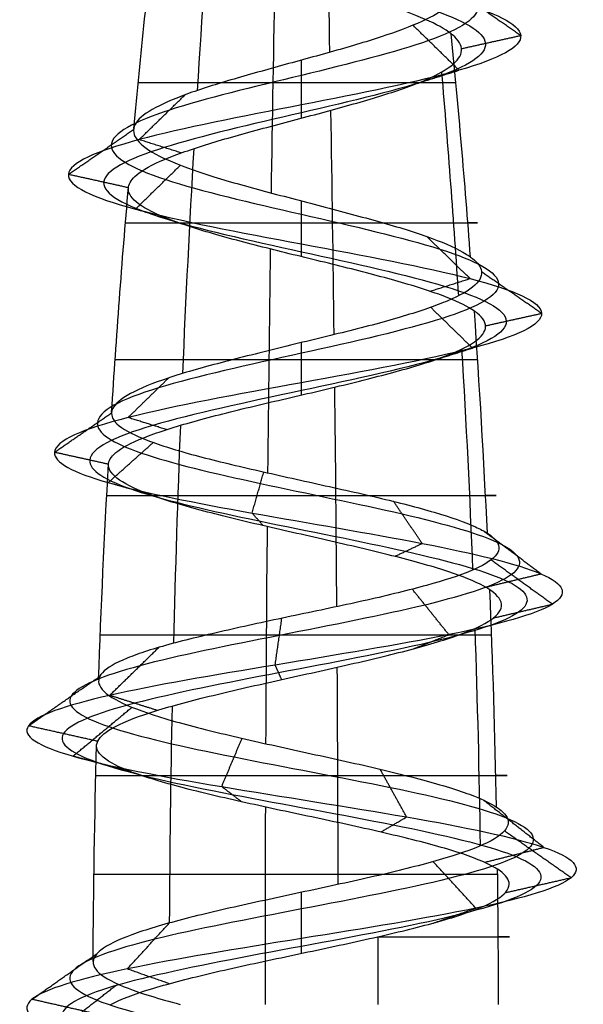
# Model space of a CAD drawing. Header units: millimetres. Extents: x -646 to 654, y -203 to 198.
# Tile 517 of 656: x -24.49 to -18.27, y 176.12 to 187. Entities that reach past the tile are written whole.
import ezdxf

# ---------------------------------------------------------------- set-up
doc = ezdxf.new("R2010")
doc.units = ezdxf.units.MM
doc.layers.add('Screw', color=7, linetype='Continuous', true_color=0xffffff)

msp = doc.modelspace()

# ---------------------------------------------------------------- linework, layer by layer
at = {"layer": 'Screw', "color": 7, "true_color": 0xffffff, "extrusion": (-0.984564, 2.51798e-13, -0.175023)}
for start, end in [(262.86319, 264.21696), (264.57026, 265.9361), (266.25486, 267.5883), (267.95542, 269.27354)]:
    msp.add_arc((-176.124, 1171.261, -168.358), 104.311, start, end, dxfattribs=at)
at = {"layer": 'Screw', "color": 7, "true_color": 0xffffff, "extrusion": (-0.772512, 2.51798e-13, 0.635)}
for start, end in [(263.10315, 264.44953), (264.80338, 266.17132), (266.48641, 267.81005), (268.19077, 269.50675)]:
    msp.add_arc((-176.124, 924.454, 703.726), 104.311, start, end, dxfattribs=at)
at = {"layer": 'Screw', "color": 7, "true_color": 0xffffff, "extrusion": (0.018848, 1.79442e-14, -0.999822)}
msp.add_arc((176.124, 101.027, -1082.425), 104.311, 275.31878, 276.65673, dxfattribs=at)
at = {"layer": 'Screw', "color": 7, "true_color": 0xffffff, "extrusion": (0.984564, -2.51798e-13, 0.175023)}
for start, end in [(83.72372, 85.07324), (85.41427, 86.77492), (87.10163, 88.41883), (88.80357, 90)]:
    msp.add_arc((176.124, 967.242, 168.358), 104.311, start, end, dxfattribs=at)
at = {"layer": 'Screw', "color": 7, "true_color": 0xffffff, "extrusion": (-0.326888, -9.67317e-14, 0.945063)}
msp.add_arc((-176.124, 231.543, 1029.751), 104.311, 94.53679, 95.89562, dxfattribs=at)
at = {"layer": 'Screw', "color": 7, "true_color": 0xffffff, "extrusion": (-0.506335, 2.51798e-13, -0.862337)}
for start, end in [(264.33726, 265.70006), (266.02345, 267.36559), (267.7204, 269.03965)]:
    msp.add_arc((-176.124, 668.413, -922.405), 104.311, start, end, dxfattribs=at)
at = {"layer": 'Screw', "color": 7, "true_color": 0xffffff, "extrusion": (0, -1, 0)}
for centre, radius, start, end in [((-21.384, 1082.214, -186.297), 1.804, 19.08, 181.08), ((-21.384, 1082.214, -184.753), 1.943, 181.08, 19.08), ((-21.384, 1082.214, -183.239), 2.058, 19.08, 181.08), ((-21.384, 1082.214, -181.744), 2.15, 181.08, 19.08), ((-21.384, 1082.214, -180.199), 2.221, 19.08, 181.08), ((-21.384, 1082.214, -178.65), 2.27, 181.08, 19.08), ((-21.384, 1082.214, -177.557), 2.291, 19.08, 181.08), ((-21.384, 1082.214, -176.87), 2.298, 291.4094, 19.08)]:
    msp.add_arc(centre, radius, start, end, dxfattribs=at)
at = {"layer": 'Screw', "color": 7, "true_color": 0xffffff, "extrusion": (0.018848, 1.79431e-14, -0.999822)}
msp.add_arc((176.124, 101.027, -1082.425), 104.311, 273.59401, 274.96333, dxfattribs=at)
at = {"layer": 'Screw', "color": 7, "true_color": 0xffffff, "extrusion": (-0.326888, -9.6723e-14, 0.945063)}
msp.add_arc((-176.124, 231.543, 1029.751), 104.311, 92.85813, 94.20781, dxfattribs=at)
at = {"layer": 'Screw', "color": 7, "true_color": 0xffffff, "extrusion": (0.018848, 1.7944e-14, -0.999822)}
msp.add_arc((176.124, 101.027, -1082.425), 104.311, 271.96827, 273.2819, dxfattribs=at)
at = {"layer": 'Screw', "color": 7, "true_color": 0xffffff, "extrusion": (-0.326888, -9.67238e-14, 0.945063)}
msp.add_arc((-176.124, 231.543, 1029.751), 104.311, 91.19538, 92.51438, dxfattribs=at)
at = {"layer": 'Screw', "color": 7, "true_color": 0xffffff, "extrusion": (0.018848, 1.79437e-14, -0.999822)}
msp.add_arc((176.124, 101.027, -1082.425), 104.311, 270.26021, 271.57383, dxfattribs=at)
at = {"layer": 'Screw', "color": 7, "true_color": 0xffffff, "extrusion": (-0.326888, -9.67236e-14, 0.945063)}
msp.add_arc((-176.124, 231.543, 1029.751), 104.311, 90, 90.81872, dxfattribs=at)
at = {"layer": 'Screw', "color": 7, "true_color": 0xffffff, "extrusion": (-0.930504, 2.51798e-13, -0.366281)}
msp.add_arc((-176.124, 1116.847, -376.496), 104.311, 269.59028, 270, dxfattribs=at)
at = {"layer": 'Screw', "color": 7, "true_color": 0xffffff}
for points, knots in [([(-22.884, 191.423, 1082.214), (-22.9, 191.296, 1082.606), (-22.785, 191.168, 1083.024), (-22.24, 190.912, 1083.659), (-21.827, 190.784, 1083.873), (-20.942, 190.529, 1083.937), (-20.474, 190.401, 1083.785), (-19.768, 190.145, 1083.169), (-19.534, 190.017, 1082.707), (-19.47, 189.762, 1081.721), (-19.642, 189.634, 1081.204), (-20.329, 189.378, 1080.426), (-20.841, 189.25, 1080.171), (-21.927, 188.995, 1080.107), (-22.495, 188.867, 1080.3), (-23.343, 188.611, 1081.058), (-23.628, 188.483, 1081.62), (-23.673, 188.228, 1082.807), (-23.431, 188.1, 1083.408), (-22.596, 187.844, 1084.279), (-21.998, 187.716, 1084.544), (-20.771, 187.461, 1084.569), (-20.15, 187.333, 1084.329), (-19.251, 187.077, 1083.466), (-18.978, 186.949, 1082.847), (-18.952, 186.694, 1081.58), (-19.2, 186.566, 1080.94), (-20.092, 186.31, 1080.012), (-20.731, 186.182, 1079.73), (-22.038, 185.927, 1079.705), (-22.698, 185.799, 1079.961), (-23.655, 185.543, 1080.882), (-23.948, 185.415, 1081.54), (-23.967, 185.16, 1082.887), (-23.693, 185.032, 1083.562), (-22.742, 184.776, 1084.531), (-22.068, 184.648, 1084.819), (-20.701, 184.393, 1084.831), (-20.016, 184.265, 1084.556), (-19.033, 184.009, 1083.591), (-18.741, 183.881, 1082.907), (-18.728, 183.626, 1081.52), (-19.008, 183.498, 1080.825), (-19.987, 183.242, 1079.828), (-20.681, 183.114, 1079.532), (-22.088, 182.859, 1079.519), (-22.793, 182.731, 1079.803), (-23.804, 182.475, 1080.796), (-24.101, 182.347, 1081.5), (-24.119, 182.108, 1082.838), (-23.91, 181.996, 1083.469), (-23.125, 181.772, 1084.46), (-22.555, 181.66, 1084.818), (-21.304, 181.437, 1085.089), (-20.628, 181.325, 1085.002), (-19.475, 181.101, 1084.412), (-19.003, 180.989, 1083.91), (-18.48, 180.765, 1082.707), (-18.433, 180.654, 1082.011), (-18.797, 180.43, 1080.736), (-19.206, 180.318, 1080.161), (-20.309, 180.094, 1079.398), (-20.998, 179.982, 1079.211), (-22.351, 179.759, 1079.322), (-23.009, 179.647, 1079.619), (-23.995, 179.423, 1080.573), (-24.319, 179.311, 1081.228), (-24.477, 179.088, 1082.606), (-24.292, 178.976, 1083.321), (-23.52, 178.752, 1084.477), (-22.93, 178.64, 1084.915), (-21.6, 178.416, 1085.318), (-20.866, 178.305, 1085.282), (-19.582, 178.081, 1084.75), (-19.037, 177.969, 1084.256), (-18.382, 177.745, 1083.031), (-18.274, 177.634, 1082.303), (-18.545, 177.41, 1080.941), (-18.923, 177.298, 1080.31), (-19.997, 177.074, 1079.428), (-20.69, 176.962, 1079.181), (-22.079, 176.739, 1079.181), (-22.771, 176.627, 1079.428), (-23.846, 176.403, 1080.31), (-24.224, 176.291, 1080.941), (-24.495, 176.068, 1082.303), (-24.387, 175.956, 1083.031), (-23.732, 175.732, 1084.256), (-23.187, 175.62, 1084.75), (-21.903, 175.396, 1085.282), (-21.169, 175.285, 1085.318), (-19.839, 175.061, 1084.915), (-19.248, 174.949, 1084.477), (-18.476, 174.725, 1083.321), (-18.298, 174.613, 1082.608), (-18.434, 174.39, 1081.225), (-18.748, 174.278, 1080.56), (-19.731, 174.054, 1079.578), (-20.396, 173.942, 1079.263), (-21.779, 173.719, 1079.127), (-22.492, 173.607, 1079.306), (-23.647, 173.383, 1080.078), (-24.085, 173.271, 1080.668), (-24.489, 173.048, 1081.998), (-24.453, 172.936, 1082.733), (-23.921, 172.712, 1084.016), (-23.427, 172.6, 1084.561), (-22.201, 172.376, 1085.216), (-21.474, 172.265, 1085.324), (-20.111, 172.041, 1085.053), (-19.48, 171.929, 1084.675), (-18.599, 171.705, 1083.601), (-18.351, 171.593, 1082.909), (-18.351, 171.37, 1081.519), (-18.599, 171.258, 1080.827), (-19.48, 171.034, 1079.752), (-20.111, 170.922, 1079.374), (-21.474, 170.699, 1079.103), (-22.201, 170.587, 1079.211), (-23.427, 170.363, 1079.866), (-23.921, 170.251, 1080.411), (-24.453, 170.028, 1081.695), (-24.489, 169.916, 1082.429), (-24.085, 169.692, 1083.759), (-23.647, 169.58, 1084.35), (-22.492, 169.356, 1085.122), (-21.779, 169.245, 1085.3), (-20.396, 169.021, 1085.164), (-19.731, 168.909, 1084.85), (-18.748, 168.685, 1083.867), (-18.434, 168.573, 1083.202), (-18.298, 168.35, 1081.82), (-18.476, 168.238, 1081.106), (-19.248, 168.014, 1079.951), (-19.839, 167.902, 1079.513), (-21.169, 167.679, 1079.109), (-21.903, 167.567, 1079.146), (-23.187, 167.343, 1079.677), (-23.732, 167.231, 1080.171), (-24.387, 167.008, 1081.397), (-24.495, 166.896, 1082.124), (-24.224, 166.672, 1083.487), (-23.846, 166.56, 1084.118), (-22.771, 166.336, 1084.999), (-22.079, 166.225, 1085.247), (-20.69, 166.001, 1085.247), (-19.997, 165.889, 1084.999), (-18.923, 165.665, 1084.118), (-18.545, 165.553, 1083.487), (-18.274, 165.33, 1082.124), (-18.382, 165.218, 1081.397), (-19.037, 164.994, 1080.171), (-19.582, 164.882, 1079.677), (-20.866, 164.659, 1079.146), (-21.6, 164.547, 1079.109), (-22.93, 164.323, 1079.513), (-23.52, 164.211, 1079.951), (-24.292, 163.987, 1081.106), (-24.471, 163.876, 1081.82), (-24.335, 163.652, 1083.202), (-24.02, 163.54, 1083.867), (-23.038, 163.316, 1084.85), (-22.373, 163.205, 1085.164), (-20.99, 162.981, 1085.3), (-20.277, 162.869, 1085.122), (-19.122, 162.645, 1084.35), (-18.684, 162.533, 1083.759), (-18.28, 162.31, 1082.429), (-18.316, 162.198, 1081.695), (-18.848, 161.974, 1080.411), (-19.342, 161.862, 1079.866), (-20.567, 161.639, 1079.211), (-21.295, 161.527, 1079.103), (-22.658, 161.303, 1079.374), (-23.288, 161.191, 1079.752), (-24.17, 160.967, 1080.827), (-24.418, 160.856, 1081.518), (-24.418, 160.744, 1082.214)], [0.0909091, 0.0909091, 0.0909091, 0.0909091, 0.1022727, 0.1022727, 0.1136364, 0.1136364, 0.125, 0.125, 0.1363636, 0.1363636, 0.1477273, 0.1477273, 0.1590909, 0.1590909, 0.1704545, 0.1704545, 0.1818182, 0.1818182, 0.1931818, 0.1931818, 0.2045455, 0.2045455, 0.2159091, 0.2159091, 0.2272727, 0.2272727, 0.2386364, 0.2386364, 0.25, 0.25, 0.2613636, 0.2613636, 0.2727273, 0.2727273, 0.2840909, 0.2840909, 0.2954545, 0.2954545, 0.3068182, 0.3068182, 0.3181818, 0.3181818, 0.3295455, 0.3295455, 0.3409091, 0.3409091, 0.3522727, 0.3522727, 0.3636364, 0.3636364, 0.3735795, 0.3735795, 0.3835227, 0.3835227, 0.3934659, 0.3934659, 0.4034091, 0.4034091, 0.4133523, 0.4133523, 0.4232955, 0.4232955, 0.4332386, 0.4332386, 0.4431818, 0.4431818, 0.453125, 0.453125, 0.4630682, 0.4630682, 0.4730114, 0.4730114, 0.4829545, 0.4829545, 0.4928977, 0.4928977, 0.5028409, 0.5028409, 0.5127841, 0.5127841, 0.5227273, 0.5227273, 0.5326705, 0.5326705, 0.5426136, 0.5426136, 0.5525568, 0.5525568, 0.5625, 0.5625, 0.5724432, 0.5724432, 0.5823864, 0.5823864, 0.5923295, 0.5923295, 0.6022727, 0.6022727, 0.6122159, 0.6122159, 0.6221591, 0.6221591, 0.6321023, 0.6321023, 0.6420455, 0.6420455, 0.6519886, 0.6519886, 0.6619318, 0.6619318, 0.671875, 0.671875, 0.6818182, 0.6818182, 0.6917614, 0.6917614, 0.7017045, 0.7017045, 0.7116477, 0.7116477, 0.7215909, 0.7215909, 0.7315341, 0.7315341, 0.7414773, 0.7414773, 0.7514205, 0.7514205, 0.7613636, 0.7613636, 0.7713068, 0.7713068, 0.78125, 0.78125, 0.7911932, 0.7911932, 0.8011364, 0.8011364, 0.8110795, 0.8110795, 0.8210227, 0.8210227, 0.8309659, 0.8309659, 0.8409091, 0.8409091, 0.8508523, 0.8508523, 0.8607955, 0.8607955, 0.8707386, 0.8707386, 0.8806818, 0.8806818, 0.890625, 0.890625, 0.9005682, 0.9005682, 0.9105114, 0.9105114, 0.9204545, 0.9204545, 0.9303977, 0.9303977, 0.9403409, 0.9403409, 0.9502841, 0.9502841, 0.9602273, 0.9602273, 0.9701705, 0.9701705, 0.9801136, 0.9801136, 0.9900568, 0.9900568, 1, 1, 1, 1]), ([(-20.889, 190.787, 1083.378), (-20.734, 190.724, 1083.329), (-20.585, 190.662, 1083.25), (-20.19, 190.472, 1082.922), (-20.007, 190.344, 1082.583), (-19.943, 190.088, 1081.845), (-20.064, 189.96, 1081.451), (-20.576, 189.705, 1080.848), (-20.965, 189.577, 1080.645), (-21.803, 189.321, 1080.581), (-22.247, 189.193, 1080.722), (-22.921, 188.938, 1081.305), (-23.155, 188.81, 1081.744), (-23.199, 188.554, 1082.683), (-23.009, 188.426, 1083.16), (-22.349, 188.171, 1083.856), (-21.874, 188.043, 1084.07), (-20.895, 187.787, 1084.096), (-20.398, 187.659, 1083.907), (-19.673, 187.404, 1083.219), (-19.451, 187.276, 1082.723), (-19.426, 187.02, 1081.704), (-19.623, 186.892, 1081.187), (-20.339, 186.637, 1080.434), (-20.855, 186.509, 1080.204), (-21.914, 186.253, 1080.178), (-22.451, 186.125, 1080.384), (-23.232, 185.87, 1081.129), (-23.474, 185.742, 1081.664), (-23.493, 185.486, 1082.763), (-23.27, 185.358, 1083.315), (-22.495, 185.103, 1084.109), (-21.944, 184.975, 1084.345), (-20.825, 184.719, 1084.358), (-20.263, 184.591, 1084.134), (-19.455, 184.336, 1083.344), (-19.215, 184.208, 1082.783), (-19.202, 183.952, 1081.644), (-19.43, 183.824, 1081.072), (-20.234, 183.569, 1080.25), (-20.805, 183.441, 1080.006), (-21.964, 183.185, 1079.993), (-22.546, 183.057, 1080.225), (-23.382, 182.802, 1081.043), (-23.628, 182.674, 1081.624), (-23.646, 182.434, 1082.73), (-23.475, 182.322, 1083.252), (-22.828, 182.099, 1084.076), (-22.356, 181.987, 1084.374), (-21.318, 181.763, 1084.604), (-20.756, 181.651, 1084.534), (-19.794, 181.428, 1084.045), (-19.399, 181.316, 1083.628), (-18.959, 181.092, 1082.626), (-18.918, 180.98, 1082.045), (-19.218, 180.757, 1080.977), (-19.56, 180.645, 1080.495), (-20.482, 180.421, 1079.851), (-21.06, 180.309, 1079.693), (-22.196, 180.085, 1079.783), (-22.751, 179.974, 1080.03), (-23.584, 179.75, 1080.831), (-23.858, 179.638, 1081.382), (-23.995, 179.414, 1082.545), (-23.838, 179.302, 1083.148), (-23.187, 179.079, 1084.123), (-22.688, 178.967, 1084.493), (-21.566, 178.743, 1084.833), (-20.947, 178.631, 1084.803), (-19.863, 178.408, 1084.354), (-19.403, 178.296, 1083.937), (-18.851, 178.072, 1082.903), (-18.759, 177.96, 1082.289), (-18.988, 177.736, 1081.139), (-19.307, 177.625, 1080.607), (-20.214, 177.401, 1079.863), (-20.798, 177.289, 1079.654), (-21.971, 177.065, 1079.654), (-22.555, 176.954, 1079.863), (-23.461, 176.73, 1080.607), (-23.78, 176.618, 1081.139), (-24.009, 176.394, 1082.289), (-23.918, 176.282, 1082.903), (-23.365, 176.059, 1083.937), (-22.906, 175.947, 1084.354), (-21.822, 175.723, 1084.803), (-21.202, 175.611, 1084.833), (-20.08, 175.388, 1084.493), (-19.582, 175.276, 1084.123), (-18.93, 175.052, 1083.148), (-18.78, 174.94, 1082.546), (-18.894, 174.716, 1081.379), (-19.16, 174.605, 1080.818), (-19.989, 174.381, 1079.989), (-20.55, 174.269, 1079.724), (-21.717, 174.045, 1079.609), (-22.319, 173.934, 1079.76), (-23.294, 173.71, 1080.411), (-23.664, 173.598, 1080.91), (-24.004, 173.374, 1082.032), (-23.974, 173.262, 1082.652), (-23.525, 173.039, 1083.735), (-23.108, 172.927, 1084.195), (-22.074, 172.703, 1084.748), (-21.46, 172.591, 1084.839), (-20.31, 172.368, 1084.61), (-19.778, 172.256, 1084.291), (-19.034, 172.032, 1083.384), (-18.825, 171.92, 1082.8), (-18.825, 171.696, 1081.627), (-19.034, 171.585, 1081.043), (-19.778, 171.361, 1080.137), (-20.31, 171.249, 1079.818), (-21.46, 171.025, 1079.589), (-22.074, 170.913, 1079.68), (-23.108, 170.69, 1080.233), (-23.525, 170.578, 1080.692), (-23.974, 170.354, 1081.776), (-24.004, 170.242, 1082.396), (-23.664, 170.019, 1083.518), (-23.294, 169.907, 1084.016), (-22.319, 169.683, 1084.668), (-21.717, 169.571, 1084.819), (-20.55, 169.348, 1084.704), (-19.989, 169.236, 1084.438), (-19.16, 169.012, 1083.609), (-18.894, 168.9, 1083.048), (-18.78, 168.676, 1081.881), (-18.93, 168.565, 1081.279), (-19.582, 168.341, 1080.304), (-20.08, 168.229, 1079.934), (-21.202, 168.005, 1079.594), (-21.822, 167.893, 1079.625), (-22.906, 167.67, 1080.073), (-23.365, 167.558, 1080.49), (-23.918, 167.334, 1081.524), (-24.009, 167.222, 1082.138), (-23.78, 166.999, 1083.288), (-23.461, 166.887, 1083.82), (-22.555, 166.663, 1084.564), (-21.971, 166.551, 1084.773), (-20.798, 166.328, 1084.773), (-20.214, 166.216, 1084.564), (-19.307, 165.992, 1083.82), (-18.988, 165.88, 1083.288), (-18.759, 165.656, 1082.138), (-18.851, 165.545, 1081.524), (-19.403, 165.321, 1080.49), (-19.863, 165.209, 1080.073), (-20.947, 164.985, 1079.625), (-21.566, 164.873, 1079.594), (-22.688, 164.65, 1079.934), (-23.187, 164.538, 1080.304), (-23.838, 164.314, 1081.279), (-23.989, 164.202, 1081.881), (-23.874, 163.979, 1083.048), (-23.609, 163.867, 1083.609), (-22.78, 163.643, 1084.438), (-22.219, 163.531, 1084.704), (-21.052, 163.307, 1084.819), (-20.45, 163.196, 1084.668), (-19.475, 162.972, 1084.016), (-19.105, 162.86, 1083.518), (-18.765, 162.636, 1082.396), (-18.795, 162.525, 1081.776), (-19.244, 162.301, 1080.692), (-19.661, 162.189, 1080.233), (-20.695, 161.965, 1079.68), (-21.309, 161.853, 1079.589), (-22.459, 161.63, 1079.818), (-22.991, 161.518, 1080.137), (-23.735, 161.294, 1081.043), (-23.944, 161.182, 1081.626), (-23.944, 161.07, 1082.214)], [9.962929, 9.962929, 9.962929, 9.962929, 10.425509, 10.425509, 11.373282, 11.373282, 12.321056, 12.321056, 13.268829, 13.268829, 14.216603, 14.216603, 15.164377, 15.164377, 16.11215, 16.11215, 17.059924, 17.059924, 18.007697, 18.007697, 18.955471, 18.955471, 19.903244, 19.903244, 20.851018, 20.851018, 21.798791, 21.798791, 22.746565, 22.746565, 23.694338, 23.694338, 24.642112, 24.642112, 25.589885, 25.589885, 26.537659, 26.537659, 27.485432, 27.485432, 28.433206, 28.433206, 29.38098, 29.38098, 30.328753, 30.328753, 31.158055, 31.158055, 31.987357, 31.987357, 32.816659, 32.816659, 33.64596, 33.64596, 34.475262, 34.475262, 35.304564, 35.304564, 36.133866, 36.133866, 36.963168, 36.963168, 37.79247, 37.79247, 38.621772, 38.621772, 39.451073, 39.451073, 40.280375, 40.280375, 41.109677, 41.109677, 41.938979, 41.938979, 42.768281, 42.768281, 43.597583, 43.597583, 44.426884, 44.426884, 45.256186, 45.256186, 46.085488, 46.085488, 46.91479, 46.91479, 47.744092, 47.744092, 48.573394, 48.573394, 49.402695, 49.402695, 50.231997, 50.231997, 51.061299, 51.061299, 51.890601, 51.890601, 52.719903, 52.719903, 53.549205, 53.549205, 54.378507, 54.378507, 55.207808, 55.207808, 56.03711, 56.03711, 56.866412, 56.866412, 57.695714, 57.695714, 58.525016, 58.525016, 59.354318, 59.354318, 60.183619, 60.183619, 61.012921, 61.012921, 61.842223, 61.842223, 62.671525, 62.671525, 63.500827, 63.500827, 64.330129, 64.330129, 65.15943, 65.15943, 65.988732, 65.988732, 66.818034, 66.818034, 67.647336, 67.647336, 68.476638, 68.476638, 69.30594, 69.30594, 70.135242, 70.135242, 70.964543, 70.964543, 71.793845, 71.793845, 72.623147, 72.623147, 73.452449, 73.452449, 74.281751, 74.281751, 75.111053, 75.111053, 75.940354, 75.940354, 76.769656, 76.769656, 77.598958, 77.598958, 78.42826, 78.42826, 79.257562, 79.257562, 80.086864, 80.086864, 80.916165, 80.916165, 81.745467, 81.745467, 82.574769, 82.574769, 83.404071, 83.404071, 83.404071, 83.404071]), ([(-21.515, 190.619, 1083.496), (-21.472, 190.603, 1083.505), (-21.428, 190.586, 1083.511), (-21.044, 190.442, 1083.547), (-20.678, 190.314, 1083.438), (-20.115, 190.058, 1082.966), (-19.923, 189.931, 1082.605), (-19.859, 189.675, 1081.823), (-19.989, 189.547, 1081.407), (-20.532, 189.291, 1080.773), (-20.943, 189.164, 1080.561), (-21.826, 188.908, 1080.497), (-22.291, 188.78, 1080.647), (-22.996, 188.524, 1081.262), (-23.239, 188.397, 1081.722), (-23.284, 188.141, 1082.705), (-23.084, 188.013, 1083.204), (-22.393, 187.757, 1083.931), (-21.896, 187.63, 1084.154), (-20.873, 187.374, 1084.18), (-20.354, 187.246, 1083.982), (-19.598, 186.99, 1083.262), (-19.367, 186.863, 1082.745), (-19.341, 186.607, 1081.682), (-19.548, 186.479, 1081.143), (-20.296, 186.223, 1080.359), (-20.833, 186.096, 1080.12), (-21.936, 185.84, 1080.094), (-22.495, 185.712, 1080.309), (-23.307, 185.456, 1081.085), (-23.558, 185.329, 1081.642), (-23.578, 185.073, 1082.785), (-23.345, 184.945, 1083.359), (-22.539, 184.689, 1084.184), (-21.966, 184.562, 1084.429), (-20.803, 184.306, 1084.442), (-20.219, 184.178, 1084.209), (-19.38, 183.922, 1083.388), (-19.13, 183.795, 1082.805), (-19.118, 183.539, 1081.622), (-19.355, 183.411, 1081.028), (-20.19, 183.155, 1080.175), (-20.783, 183.028, 1079.921), (-21.986, 182.772, 1079.909), (-22.59, 182.644, 1080.15), (-23.457, 182.388, 1080.999), (-23.712, 182.261, 1081.602), (-23.73, 182.021, 1082.749), (-23.553, 181.909, 1083.291), (-22.881, 181.685, 1084.144), (-22.391, 181.574, 1084.453), (-21.315, 181.35, 1084.69), (-20.733, 181.238, 1084.617), (-19.738, 181.014, 1084.11), (-19.328, 180.902, 1083.678), (-18.874, 180.679, 1082.641), (-18.832, 180.567, 1082.039), (-19.143, 180.343, 1080.934), (-19.497, 180.231, 1080.436), (-20.451, 180.008, 1079.771), (-21.049, 179.896, 1079.608), (-22.224, 179.672, 1079.701), (-22.797, 179.56, 1079.957), (-23.657, 179.336, 1080.786), (-23.94, 179.225, 1081.355), (-24.081, 179.001, 1082.556), (-23.919, 178.889, 1083.179), (-23.246, 178.665, 1084.186), (-22.731, 178.554, 1084.568), (-21.572, 178.33, 1084.919), (-20.932, 178.218, 1084.888), (-19.813, 177.994, 1084.424), (-19.338, 177.882, 1083.994), (-18.767, 177.659, 1082.926), (-18.673, 177.547, 1082.292), (-18.91, 177.323, 1081.104), (-19.239, 177.211, 1080.554), (-20.175, 176.988, 1079.786), (-20.779, 176.876, 1079.57), (-21.99, 176.652, 1079.57), (-22.593, 176.54, 1079.786), (-23.53, 176.316, 1080.554), (-23.859, 176.205, 1081.104), (-24.095, 175.981, 1082.292), (-24.001, 175.869, 1082.926), (-23.43, 175.645, 1083.994), (-22.956, 175.533, 1084.424), (-21.837, 175.31, 1084.888), (-21.196, 175.198, 1084.919), (-20.037, 174.974, 1084.568), (-19.523, 174.862, 1084.186), (-18.85, 174.639, 1083.179), (-18.694, 174.527, 1082.557), (-18.813, 174.303, 1081.352), (-19.087, 174.191, 1080.773), (-19.943, 173.968, 1079.916), (-20.523, 173.856, 1079.642), (-21.728, 173.632, 1079.523), (-22.35, 173.52, 1079.679), (-23.357, 173.296, 1080.352), (-23.738, 173.185, 1080.867), (-24.09, 172.961, 1082.026), (-24.059, 172.849, 1082.666), (-23.595, 172.625, 1083.785), (-23.165, 172.513, 1084.26), (-22.097, 172.29, 1084.831), (-21.463, 172.178, 1084.925), (-20.275, 171.954, 1084.689), (-19.725, 171.842, 1084.359), (-18.956, 171.619, 1083.423), (-18.741, 171.507, 1082.819), (-18.741, 171.283, 1081.608), (-18.956, 171.171, 1081.005), (-19.725, 170.948, 1080.068), (-20.275, 170.836, 1079.739), (-21.463, 170.612, 1079.503), (-22.097, 170.5, 1079.597), (-23.165, 170.276, 1080.168), (-23.595, 170.165, 1080.642), (-24.059, 169.941, 1081.762), (-24.09, 169.829, 1082.402), (-23.738, 169.605, 1083.561), (-23.357, 169.493, 1084.075), (-22.35, 169.27, 1084.748), (-21.728, 169.158, 1084.904), (-20.523, 168.934, 1084.785), (-19.943, 168.822, 1084.511), (-19.087, 168.599, 1083.655), (-18.813, 168.487, 1083.076), (-18.694, 168.263, 1081.87), (-18.85, 168.151, 1081.248), (-19.523, 167.927, 1080.241), (-20.037, 167.816, 1079.86), (-21.196, 167.592, 1079.508), (-21.837, 167.48, 1079.539), (-22.956, 167.256, 1080.003), (-23.43, 167.145, 1080.433), (-24.001, 166.921, 1081.502), (-24.095, 166.809, 1082.136), (-23.859, 166.585, 1083.323), (-23.53, 166.473, 1083.873), (-22.593, 166.25, 1084.642), (-21.99, 166.138, 1084.858), (-20.779, 165.914, 1084.858), (-20.175, 165.802, 1084.642), (-19.239, 165.579, 1083.873), (-18.91, 165.467, 1083.323), (-18.673, 165.243, 1082.136), (-18.767, 165.131, 1081.502), (-19.338, 164.907, 1080.433), (-19.813, 164.796, 1080.003), (-20.932, 164.572, 1079.539), (-21.572, 164.46, 1079.508), (-22.731, 164.236, 1079.86), (-23.246, 164.124, 1080.241), (-23.919, 163.901, 1081.248), (-24.075, 163.789, 1081.87), (-23.956, 163.565, 1083.076), (-23.682, 163.453, 1083.655), (-22.826, 163.23, 1084.511), (-22.246, 163.118, 1084.785), (-21.041, 162.894, 1084.904), (-20.419, 162.782, 1084.748), (-19.412, 162.559, 1084.075), (-19.03, 162.447, 1083.561), (-18.679, 162.223, 1082.402), (-18.71, 162.111, 1081.762), (-19.174, 161.887, 1080.642), (-19.604, 161.776, 1080.168), (-20.672, 161.552, 1079.597), (-21.306, 161.44, 1079.503), (-22.494, 161.216, 1079.739), (-23.044, 161.104, 1080.068), (-23.812, 160.881, 1081.005), (-24.028, 160.769, 1081.607), (-24.028, 160.657, 1082.214)], [2.782471, 2.782471, 2.782471, 2.782471, 2.974275, 2.974275, 4.461413, 4.461413, 5.948551, 5.948551, 7.435688, 7.435688, 8.922826, 8.922826, 10.409964, 10.409964, 11.897102, 11.897102, 13.384239, 13.384239, 14.871377, 14.871377, 16.358515, 16.358515, 17.845652, 17.845652, 19.33279, 19.33279, 20.819928, 20.819928, 22.307065, 22.307065, 23.794203, 23.794203, 25.281341, 25.281341, 26.768478, 26.768478, 28.255616, 28.255616, 29.742754, 29.742754, 31.229892, 31.229892, 32.717029, 32.717029, 34.204167, 34.204167, 35.691305, 35.691305, 36.99255, 36.99255, 38.293796, 38.293796, 39.595041, 39.595041, 40.896287, 40.896287, 42.197532, 42.197532, 43.498777, 43.498777, 44.800023, 44.800023, 46.101268, 46.101268, 47.402514, 47.402514, 48.703759, 48.703759, 50.005005, 50.005005, 51.30625, 51.30625, 52.607496, 52.607496, 53.908741, 53.908741, 55.209987, 55.209987, 56.511232, 56.511232, 57.812478, 57.812478, 59.113723, 59.113723, 60.414969, 60.414969, 61.716214, 61.716214, 63.01746, 63.01746, 64.318705, 64.318705, 65.619951, 65.619951, 66.921196, 66.921196, 68.222442, 68.222442, 69.523687, 69.523687, 70.824933, 70.824933, 72.126178, 72.126178, 73.427423, 73.427423, 74.728669, 74.728669, 76.029914, 76.029914, 77.33116, 77.33116, 78.632405, 78.632405, 79.933651, 79.933651, 81.234896, 81.234896, 82.536142, 82.536142, 83.837387, 83.837387, 85.138633, 85.138633, 86.439878, 86.439878, 87.741124, 87.741124, 89.042369, 89.042369, 90.343615, 90.343615, 91.64486, 91.64486, 92.946106, 92.946106, 94.247351, 94.247351, 95.548597, 95.548597, 96.849842, 96.849842, 98.151088, 98.151088, 99.452333, 99.452333, 100.753579, 100.753579, 102.054824, 102.054824, 103.35607, 103.35607, 104.657315, 104.657315, 105.95856, 105.95856, 107.259806, 107.259806, 108.561051, 108.561051, 109.862297, 109.862297, 111.163542, 111.163542, 112.464788, 112.464788, 113.766033, 113.766033, 115.067279, 115.067279, 116.368524, 116.368524, 117.66977, 117.66977, 118.971015, 118.971015, 118.971015, 118.971015]), ([(-19.731, 186.839, 1082.786), (-19.799, 186.892, 1082.964), (-19.898, 186.946, 1083.134), (-20.149, 187.056, 1083.436), (-20.307, 187.115, 1083.571), (-20.656, 187.229, 1083.772), (-20.849, 187.287, 1083.842), (-21.242, 187.401, 1083.909), (-21.446, 187.459, 1083.908), (-21.833, 187.574, 1083.835), (-22.022, 187.632, 1083.763), (-22.356, 187.746, 1083.563), (-22.507, 187.804, 1083.431), (-22.748, 187.919, 1083.13), (-22.843, 187.977, 1082.956), (-22.963, 188.091, 1082.594), (-22.99, 188.149, 1082.4), (-22.983, 188.21, 1082.202), (-22.982, 188.213, 1082.193), (-22.982, 188.216, 1082.184)], [0.76962346, 0.76962346, 0.76962346, 0.76962346, 0.77928099, 0.77928099, 0.7895125, 0.7895125, 0.79964683, 0.79964683, 0.80969778, 0.80969778, 0.81964254, 0.81964254, 0.82950608, 0.82950608, 0.83926127, 0.83926127, 0.84891991, 0.84891991, 0.84938904, 0.84938904, 0.84938904, 0.84938904]), ([(-19.796, 187.481, 1082.763), (-19.728, 187.426, 1082.586), (-19.691, 187.371, 1082.395), (-19.68, 187.26, 1082.009), (-19.71, 187.202, 1081.809), (-19.835, 187.088, 1081.434), (-19.932, 187.032, 1081.254), (-20.18, 186.92, 1080.941), (-20.334, 186.862, 1080.804), (-20.676, 186.749, 1080.591), (-20.87, 186.692, 1080.514), (-21.268, 186.581, 1080.43), (-21.478, 186.524, 1080.423), (-21.884, 186.411, 1080.48), (-22.087, 186.354, 1080.545), (-22.453, 186.243, 1080.739), (-22.622, 186.187, 1080.87), (-22.903, 186.074, 1081.179), (-23.018, 186.018, 1081.362), (-23.179, 185.907, 1081.751), (-23.226, 185.851, 1081.964), (-23.236, 185.794, 1082.176), (-23.236, 185.794, 1082.177), (-23.236, 185.794, 1082.179)], [0.28553465, 0.28553465, 0.28553465, 0.28553465, 0.29401019, 0.29401019, 0.30280503, 0.30280503, 0.31169175, 0.31169175, 0.32063394, 0.32063394, 0.32968449, 0.32968449, 0.33877723, 0.33877723, 0.34797806, 0.34797806, 0.35722453, 0.35722453, 0.36656009, 0.36656009, 0.3759536, 0.3759536, 0.37601776, 0.37601776, 0.37601776, 0.37601776]), ([(-23.294, 185.149, 1082.178), (-23.287, 185.193, 1082.006), (-23.256, 185.238, 1081.835), (-23.136, 185.339, 1081.464), (-23.031, 185.396, 1081.264), (-22.761, 185.51, 1080.918), (-22.594, 185.567, 1080.768), (-22.225, 185.682, 1080.538), (-22.018, 185.739, 1080.455), (-21.596, 185.853, 1080.367), (-21.374, 185.911, 1080.36), (-20.951, 186.025, 1080.423), (-20.743, 186.083, 1080.492), (-20.37, 186.197, 1080.695), (-20.2, 186.254, 1080.831), (-19.923, 186.368, 1081.148), (-19.811, 186.427, 1081.332), (-19.662, 186.541, 1081.722), (-19.621, 186.598, 1081.932), (-19.615, 186.712, 1082.346), (-19.649, 186.77, 1082.555), (-19.722, 186.832, 1082.761), (-19.727, 186.835, 1082.773), (-19.731, 186.839, 1082.786)], [0.6636834, 0.6636834, 0.6636834, 0.6636834, 0.6722664, 0.6722664, 0.6833241, 0.6833241, 0.6943188, 0.6943188, 0.705226, 0.705226, 0.7160626, 0.7160626, 0.7268053, 0.7268053, 0.7374784, 0.7374784, 0.7480543, 0.7480543, 0.7585549, 0.7585549, 0.7689612, 0.7689612, 0.7696235, 0.7696235, 0.7696235, 0.7696235]), ([(-23.236, 185.794, 1082.179), (-23.245, 185.737, 1082.39), (-23.217, 185.678, 1082.606), (-23.092, 185.562, 1083.014), (-22.99, 185.504, 1083.212), (-22.729, 185.389, 1083.557), (-22.566, 185.33, 1083.709), (-22.202, 185.214, 1083.947), (-21.994, 185.156, 1084.036), (-21.566, 185.042, 1084.137), (-21.34, 184.984, 1084.15), (-20.901, 184.868, 1084.099), (-20.682, 184.809, 1084.034), (-20.283, 184.696, 1083.836), (-20.097, 184.639, 1083.699), (-19.787, 184.523, 1083.376), (-19.658, 184.465, 1083.183), (-19.55, 184.397, 1082.939), (-19.533, 184.386, 1082.899), (-19.519, 184.375, 1082.859)], [0.37601776, 0.37601776, 0.37601776, 0.37601776, 0.38543757, 0.38543757, 0.39504219, 0.39504219, 0.40468718, 0.40468718, 0.41442791, 0.41442791, 0.42420446, 0.42420446, 0.43407463, 0.43407463, 0.44398923, 0.44398923, 0.45397605, 0.45397605, 0.45586348, 0.45586348, 0.45586348, 0.45586348]), ([(-19.476, 183.778, 1082.874), (-19.545, 183.827, 1083.065), (-19.645, 183.876, 1083.246), (-19.909, 183.981, 1083.591), (-20.085, 184.038, 1083.752), (-20.474, 184.151, 1084), (-20.693, 184.208, 1084.091), (-21.142, 184.32, 1084.191), (-21.377, 184.376, 1084.201), (-21.83, 184.489, 1084.141), (-22.053, 184.546, 1084.071), (-22.455, 184.658, 1083.861), (-22.639, 184.715, 1083.719), (-22.943, 184.828, 1083.386), (-23.067, 184.885, 1083.191), (-23.236, 184.997, 1082.777), (-23.285, 185.054, 1082.552), (-23.296, 185.123, 1082.279), (-23.296, 185.136, 1082.228), (-23.294, 185.149, 1082.178)], [0.57110199, 0.57110199, 0.57110199, 0.57110199, 0.58124329, 0.58124329, 0.59286312, 0.59286312, 0.60441155, 0.60441155, 0.61590155, 0.61590155, 0.62731251, 0.62731251, 0.63866532, 0.63866532, 0.64993644, 0.64993644, 0.66114187, 0.66114187, 0.66368337, 0.66368337, 0.66368337, 0.66368337]), ([(-19.519, 184.375, 1082.859), (-19.455, 184.329, 1082.685), (-19.415, 184.283, 1082.501), (-19.386, 184.18, 1082.09), (-19.409, 184.121, 1081.857), (-19.533, 184.006, 1081.417), (-19.635, 183.949, 1081.203), (-19.902, 183.836, 1080.828), (-20.071, 183.778, 1080.662), (-20.452, 183.664, 1080.398), (-20.669, 183.606, 1080.297), (-21.12, 183.494, 1080.177), (-21.359, 183.437, 1080.156), (-21.826, 183.322, 1080.196), (-22.059, 183.264, 1080.257), (-22.488, 183.152, 1080.454), (-22.688, 183.095, 1080.592), (-23.027, 182.982, 1080.923), (-23.169, 182.923, 1081.121), (-23.377, 182.81, 1081.55), (-23.444, 182.753, 1081.786), (-23.475, 182.686, 1082.074), (-23.478, 182.675, 1082.124), (-23.48, 182.663, 1082.174)], [0.4558635, 0.4558635, 0.4558635, 0.4558635, 0.4640275, 0.4640275, 0.4741243, 0.4741243, 0.4843047, 0.4843047, 0.4945144, 0.4945144, 0.5048098, 0.5048098, 0.5151351, 0.5151351, 0.5255332, 0.5255332, 0.5359747, 0.5359747, 0.5464652, 0.5464652, 0.5570264, 0.5570264, 0.5592284, 0.5592284, 0.5592284, 0.5592284]), ([(-23.514, 182.096, 1082.174), (-23.507, 182.142, 1081.976), (-23.473, 182.187, 1081.778), (-23.338, 182.289, 1081.358), (-23.221, 182.345, 1081.136), (-22.923, 182.457, 1080.751), (-22.738, 182.514, 1080.583), (-22.328, 182.627, 1080.324), (-22.098, 182.684, 1080.23), (-21.627, 182.796, 1080.126), (-21.379, 182.853, 1080.116), (-20.903, 182.965, 1080.18), (-20.668, 183.023, 1080.254), (-20.245, 183.135, 1080.475), (-20.05, 183.191, 1080.624), (-19.729, 183.304, 1080.975), (-19.598, 183.361, 1081.18), (-19.417, 183.473, 1081.617), (-19.365, 183.53, 1081.854), (-19.344, 183.642, 1082.324), (-19.375, 183.699, 1082.563), (-19.455, 183.763, 1082.816), (-19.465, 183.771, 1082.845), (-19.476, 183.778, 1082.874)], [0.4519139, 0.4519139, 0.4519139, 0.4519139, 0.4617504, 0.4617504, 0.4739562, 0.4739562, 0.4861023, 0.4861023, 0.4981926, 0.4981926, 0.5102355, 0.5102355, 0.5222136, 0.5222136, 0.5341447, 0.5341447, 0.5460072, 0.5460072, 0.5578177, 0.5578177, 0.5695614, 0.5695614, 0.571102, 0.571102, 0.571102, 0.571102]), ([(-23.48, 182.663, 1082.174), (-23.486, 182.619, 1082.365), (-23.466, 182.575, 1082.557), (-23.364, 182.478, 1082.976), (-23.264, 182.424, 1083.203), (-22.998, 182.316, 1083.605), (-22.828, 182.261, 1083.786), (-22.44, 182.152, 1084.076), (-22.217, 182.098, 1084.189), (-21.752, 181.991, 1084.332), (-21.503, 181.935, 1084.363), (-21.015, 181.827, 1084.341), (-20.769, 181.773, 1084.286), (-20.315, 181.666, 1084.099), (-20.102, 181.611, 1083.965), (-19.736, 181.503, 1083.635), (-19.58, 181.449, 1083.435), (-19.412, 181.372, 1083.123), (-19.369, 181.349, 1083.025), (-19.332, 181.326, 1082.923)], [0.55922837, 0.55922837, 0.55922837, 0.55922837, 0.56759811, 0.56759811, 0.57820819, 0.57820819, 0.58884377, 0.58884377, 0.59954331, 0.59954331, 0.61026957, 0.61026957, 0.62105234, 0.62105234, 0.63186028, 0.63186028, 0.64272181, 0.64272181, 0.64741828, 0.64741828, 0.64741828, 0.64741828]), ([(-19.305, 180.701, 1082.933), (-19.386, 180.755, 1083.16), (-19.506, 180.81, 1083.376), (-19.813, 180.921, 1083.761), (-20.007, 180.978, 1083.932), (-20.436, 181.092, 1084.195), (-20.676, 181.149, 1084.29), (-21.166, 181.263, 1084.391), (-21.424, 181.321, 1084.399), (-21.918, 181.434, 1084.328), (-22.161, 181.492, 1084.247), (-22.6, 181.606, 1084.013), (-22.801, 181.663, 1083.855), (-23.132, 181.777, 1083.487), (-23.267, 181.835, 1083.271), (-23.451, 181.948, 1082.814), (-23.505, 182.006, 1082.566), (-23.515, 182.074, 1082.271), (-23.515, 182.085, 1082.222), (-23.514, 182.096, 1082.174)], [0.3503328, 0.3503328, 0.3503328, 0.3503328, 0.3623459, 0.3623459, 0.3749239, 0.3749239, 0.3874613, 0.3874613, 0.3999564, 0.3999564, 0.4124078, 0.4124078, 0.4248142, 0.4248142, 0.4371739, 0.4371739, 0.4494864, 0.4494864, 0.4519139, 0.4519139, 0.4519139, 0.4519139]), ([(-19.332, 181.326, 1082.923), (-19.285, 181.295, 1082.79), (-19.25, 181.264, 1082.652), (-19.192, 181.179, 1082.267), (-19.199, 181.125, 1082.011), (-19.295, 181.019, 1081.523), (-19.388, 180.964, 1081.284), (-19.644, 180.856, 1080.855), (-19.812, 180.803, 1080.66), (-20.2, 180.696, 1080.342), (-20.424, 180.641, 1080.215), (-20.898, 180.534, 1080.046), (-21.153, 180.481, 1080.001), (-21.658, 180.375, 1080.002), (-21.913, 180.32, 1080.046), (-22.389, 180.213, 1080.217), (-22.616, 180.159, 1080.346), (-23.008, 180.054, 1080.668), (-23.178, 179.999, 1080.866), (-23.439, 179.892, 1081.302), (-23.533, 179.839, 1081.547), (-23.606, 179.76, 1081.92), (-23.62, 179.734, 1082.046), (-23.623, 179.707, 1082.172)], [0.6474183, 0.6474183, 0.6474183, 0.6474183, 0.6536067, 0.6536067, 0.6645423, 0.6645423, 0.6754994, 0.6754994, 0.6865043, 0.6865043, 0.697529, 0.697529, 0.7085986, 0.7085986, 0.7196861, 0.7196861, 0.7308157, 0.7308157, 0.7419615, 0.7419615, 0.7531465, 0.7531465, 0.7586437, 0.7586437, 0.7586437, 0.7586437]), ([(-23.646, 178.989, 1082.171), (-23.639, 179.042, 1081.928), (-23.593, 179.097, 1081.683), (-23.422, 179.207, 1081.212), (-23.289, 179.265, 1080.981), (-22.958, 179.378, 1080.584), (-22.755, 179.436, 1080.413), (-22.31, 179.55, 1080.153), (-22.062, 179.607, 1080.06), (-21.556, 179.721, 1079.967), (-21.291, 179.779, 1079.964), (-20.785, 179.893, 1080.048), (-20.536, 179.95, 1080.135), (-20.089, 180.064, 1080.385), (-19.885, 180.122, 1080.551), (-19.551, 180.235, 1080.937), (-19.416, 180.293, 1081.162), (-19.233, 180.406, 1081.637), (-19.182, 180.464, 1081.893), (-19.172, 180.578, 1082.401), (-19.212, 180.636, 1082.659), (-19.297, 180.695, 1082.91), (-19.301, 180.698, 1082.922), (-19.305, 180.701, 1082.933)], [0.2225325, 0.2225325, 0.2225325, 0.2225325, 0.2346461, 0.2346461, 0.2475474, 0.2475474, 0.2604273, 0.2604273, 0.2732792, 0.2732792, 0.2861022, 0.2861022, 0.2988944, 0.2988944, 0.3116548, 0.3116548, 0.3243813, 0.3243813, 0.3370732, 0.3370732, 0.3497283, 0.3497283, 0.3503328, 0.3503328, 0.3503328, 0.3503328]), ([(-23.623, 179.707, 1082.172), (-23.627, 179.679, 1082.302), (-23.619, 179.65, 1082.433), (-23.562, 179.564, 1082.814), (-23.479, 179.506, 1083.064), (-23.237, 179.393, 1083.516), (-23.074, 179.334, 1083.724), (-22.692, 179.22, 1084.069), (-22.467, 179.162, 1084.211), (-21.989, 179.049, 1084.407), (-21.73, 178.991, 1084.464), (-21.213, 178.877, 1084.487), (-20.949, 178.82, 1084.453), (-20.454, 178.707, 1084.299), (-20.216, 178.648, 1084.178), (-19.802, 178.535, 1083.866), (-19.619, 178.478, 1083.671), (-19.375, 178.382, 1083.3), (-19.293, 178.341, 1083.132), (-19.231, 178.301, 1082.958)], [0.75864371, 0.75864371, 0.75864371, 0.75864371, 0.76434532, 0.76434532, 0.77561258, 0.77561258, 0.78693766, 0.78693766, 0.7982928, 0.7982928, 0.80965906, 0.80965906, 0.82105747, 0.82105747, 0.83246543, 0.83246543, 0.84390229, 0.84390229, 0.85197529, 0.85197529, 0.85197529, 0.85197529]), ([(-19.22, 177.615, 1082.962), (-19.231, 177.622, 1082.995), (-19.243, 177.629, 1083.027), (-19.354, 177.692, 1083.302), (-19.495, 177.749, 1083.532), (-19.843, 177.861, 1083.923), (-20.054, 177.917, 1084.091), (-20.513, 178.028, 1084.341), (-20.768, 178.085, 1084.427), (-21.284, 178.196, 1084.507), (-21.553, 178.252, 1084.502), (-22.065, 178.364, 1084.402), (-22.316, 178.42, 1084.306), (-22.763, 178.532, 1084.04), (-22.966, 178.588, 1083.865), (-23.296, 178.699, 1083.463), (-23.428, 178.755, 1083.23), (-23.602, 178.866, 1082.741), (-23.647, 178.923, 1082.478), (-23.646, 178.982, 1082.203), (-23.646, 178.986, 1082.187), (-23.646, 178.989, 1082.171)], [0.1160808, 0.1160808, 0.1160808, 0.1160808, 0.1177946, 0.1177946, 0.1308434, 0.1308434, 0.1438796, 0.1438796, 0.156901, 0.156901, 0.1699069, 0.1699069, 0.1828952, 0.1828952, 0.1958651, 0.1958651, 0.2088148, 0.2088148, 0.2217415, 0.2217415, 0.2225325, 0.2225325, 0.2225325, 0.2225325]), ([(-19.231, 178.301, 1082.958), (-19.206, 178.284, 1082.886), (-19.184, 178.267, 1082.812), (-19.105, 178.193, 1082.484), (-19.088, 178.136, 1082.216), (-19.145, 178.024, 1081.697), (-19.219, 177.966, 1081.44), (-19.448, 177.852, 1080.97), (-19.605, 177.796, 1080.752), (-19.98, 177.684, 1080.387), (-20.202, 177.626, 1080.235), (-20.678, 177.513, 1080.018), (-20.939, 177.456, 1079.95), (-21.462, 177.344, 1079.906), (-21.73, 177.286, 1079.93), (-22.237, 177.174, 1080.066), (-22.482, 177.117, 1080.18), (-22.913, 177.005, 1080.479), (-23.105, 176.948, 1080.669), (-23.41, 176.835, 1081.096), (-23.527, 176.779, 1081.34), (-23.651, 176.682, 1081.78), (-23.68, 176.64, 1081.976), (-23.684, 176.598, 1082.17)], [0.8519753, 0.8519753, 0.8519753, 0.8519753, 0.8553467, 0.8553467, 0.8668169, 0.8668169, 0.8782926, 0.8782926, 0.8897909, 0.8897909, 0.9012928, 0.9012928, 0.912814, 0.912814, 0.924337, 0.924337, 0.9358761, 0.9358761, 0.947415, 0.947415, 0.958967, 0.958967, 0.9674903, 0.9674903, 0.9674903, 0.9674903]), ([(-23.488, 176.124, 1081.282), (-23.382, 176.18, 1081.041), (-23.231, 176.237, 1080.816), (-22.868, 176.348, 1080.436), (-22.65, 176.405, 1080.275), (-22.18, 176.517, 1080.039), (-21.921, 176.573, 1079.962), (-21.398, 176.684, 1079.899), (-21.128, 176.741, 1079.914), (-20.616, 176.853, 1080.032), (-20.367, 176.909, 1080.137), (-19.924, 177.021, 1080.421), (-19.725, 177.077, 1080.604), (-19.406, 177.189, 1081.021), (-19.28, 177.245, 1081.26), (-19.121, 177.357, 1081.76), (-19.084, 177.413, 1082.028), (-19.102, 177.518, 1082.517), (-19.145, 177.566, 1082.747), (-19.22, 177.615, 1082.962)], [0, 0, 0, 0, 0.0131018, 0.0131018, 0.0262038, 0.0262038, 0.0393054, 0.0393054, 0.0524026, 0.0524026, 0.0654962, 0.0654962, 0.0785829, 0.0785829, 0.0916631, 0.0916631, 0.1047336, 0.1047336, 0.1160808, 0.1160808, 0.1160808, 0.1160808]), ([(-23.684, 176.598, 1082.17), (-23.685, 176.583, 1082.24), (-23.683, 176.568, 1082.309), (-23.66, 176.498, 1082.64), (-23.595, 176.441, 1082.903), (-23.383, 176.33, 1083.384), (-23.233, 176.273, 1083.609), (-22.952, 176.186, 1083.904), (-22.842, 176.155, 1084), (-22.724, 176.124, 1084.085)], [0.96749033, 0.96749033, 0.96749033, 0.96749033, 0.97051672, 0.97051672, 0.9820765, 0.9820765, 0.99363206, 0.99363206, 1, 1, 1, 1])]:
    msp.add_open_spline(points, degree=3, knots=knots, dxfattribs=at)
for points in [[(-18.965, 186.821, 1082.214), (-19.325, 187.07, 1082.214), (-19.686, 187.319, 1082.214)], [(-19.646, 186.438, 1080.476), (-19.9, 186.686, 1080.73), (-20.154, 186.934, 1080.984)], [(-19.618, 186.676, 1082.214), (-19.292, 186.749, 1082.214), (-18.965, 186.821, 1082.214)], [(-21.384, 186.054, 1079.717), (-21.384, 186.302, 1080.076), (-21.384, 186.549, 1080.435)], [(-20.109, 186.292, 1080.938), (-19.877, 186.365, 1080.707), (-19.646, 186.438, 1080.476)], [(-23.177, 185.671, 1080.421), (-22.923, 185.919, 1080.675), (-22.669, 186.166, 1080.929)], [(-21.384, 185.909, 1080.372), (-21.384, 185.982, 1080.045), (-21.384, 186.054, 1079.717)], [(-23.957, 185.287, 1082.214), (-23.597, 185.536, 1082.214), (-23.237, 185.784, 1082.214)], [(-22.711, 185.524, 1080.887), (-22.944, 185.598, 1080.654), (-23.177, 185.671, 1080.421)], [(-23.217, 184.904, 1084.047), (-22.969, 185.147, 1083.798), (-22.72, 185.389, 1083.549)], [(-23.295, 185.14, 1082.214), (-23.626, 185.214, 1082.214), (-23.957, 185.287, 1082.214)], [(-21.384, 184.52, 1084.825), (-21.384, 184.758, 1084.481), (-21.384, 184.995, 1084.137)], [(-22.758, 184.759, 1083.588), (-22.988, 184.832, 1083.817), (-23.217, 184.904, 1084.047)], [(-19.524, 184.137, 1084.074), (-19.763, 184.37, 1083.835), (-20.001, 184.602, 1083.597)], [(-21.384, 184.379, 1084.188), (-21.384, 184.45, 1084.506), (-21.384, 184.52, 1084.825)], [(-18.735, 183.753, 1082.214), (-19.066, 183.982, 1082.214), (-19.397, 184.211, 1082.214)], [(-19.968, 183.997, 1083.631), (-19.746, 184.067, 1083.852), (-19.524, 184.137, 1084.074)], [(-19.497, 183.37, 1080.327), (-19.728, 183.595, 1080.557), (-19.958, 183.82, 1080.788)], [(-19.353, 183.616, 1082.214), (-19.044, 183.685, 1082.214), (-18.735, 183.753, 1082.214)], [(-21.384, 182.986, 1079.526), (-21.384, 183.208, 1079.847), (-21.384, 183.43, 1080.169)], [(-19.929, 183.234, 1080.758), (-19.713, 183.302, 1080.542), (-19.497, 183.37, 1080.327)], [(-23.299, 182.603, 1080.299), (-23.074, 182.822, 1080.524), (-22.849, 183.042, 1080.749)], [(-21.384, 182.852, 1080.13), (-21.384, 182.919, 1079.828), (-21.384, 182.986, 1079.526)], [(-24.111, 182.219, 1082.214), (-23.796, 182.437, 1082.214), (-23.481, 182.654, 1082.214)], [(-22.875, 182.47, 1080.723), (-23.087, 182.536, 1080.511), (-23.299, 182.603, 1080.299)], [(-23.518, 181.884, 1083.965), (-23.269, 182.106, 1083.76), (-23.02, 182.328, 1083.556)], [(-23.515, 182.087, 1082.214), (-23.813, 182.153, 1082.214), (-24.111, 182.219, 1082.214)], [(-21.929, 181.548, 1084.954), (-21.865, 181.775, 1084.631), (-21.801, 182.002, 1084.308)], [(-23.046, 181.748, 1083.577), (-23.282, 181.816, 1083.771), (-23.518, 181.884, 1083.965)], [(-20.052, 181.213, 1084.707), (-20.211, 181.445, 1084.41), (-20.369, 181.678, 1084.113)], [(-21.807, 181.409, 1084.339), (-21.868, 181.479, 1084.646), (-21.929, 181.548, 1084.954)], [(-18.742, 180.877, 1083.308), (-19.061, 181.116, 1083.176), (-19.38, 181.354, 1083.044)], [(-20.355, 181.07, 1084.14), (-20.203, 181.141, 1084.423), (-20.052, 181.213, 1084.707)], [(-18.615, 180.542, 1081.374), (-18.954, 180.786, 1081.476), (-19.293, 181.031, 1081.579)], [(-19.352, 180.73, 1083.055), (-19.047, 180.804, 1083.182), (-18.742, 180.877, 1083.308)], [(-19.758, 180.206, 1079.779), (-19.96, 180.457, 1080.082), (-20.162, 180.708, 1080.384)], [(-19.266, 180.39, 1081.571), (-18.94, 180.466, 1081.472), (-18.615, 180.542, 1081.374)], [(-21.675, 179.871, 1079.267), (-21.638, 180.128, 1079.639), (-21.601, 180.386, 1080.01)], [(-20.147, 180.05, 1080.362), (-19.952, 180.128, 1080.071), (-19.758, 180.206, 1079.779)], [(-23.502, 179.535, 1080.096), (-23.23, 179.8, 1080.368), (-22.959, 180.065, 1080.639)], [(-21.604, 179.71, 1079.985), (-21.639, 179.79, 1079.626), (-21.675, 179.871, 1079.267)], [(-24.398, 179.199, 1081.917), (-24.005, 179.472, 1081.956), (-23.612, 179.744, 1081.994)], [(-22.976, 179.369, 1080.622), (-23.239, 179.452, 1080.359), (-23.502, 179.535, 1080.096)], [(-23.906, 178.864, 1083.899), (-23.581, 179.134, 1083.681), (-23.255, 179.405, 1083.463)], [(-23.634, 179.028, 1081.992), (-24.016, 179.114, 1081.955), (-24.398, 179.199, 1081.917)], [(-22.265, 178.528, 1085.116), (-22.153, 178.795, 1084.746), (-22.04, 179.062, 1084.376)], [(-23.271, 178.694, 1083.475), (-23.589, 178.779, 1083.687), (-23.906, 178.864, 1083.899)], [(-20.224, 178.193, 1085.016), (-20.37, 178.456, 1084.663), (-20.516, 178.72, 1084.31)], [(-22.045, 178.36, 1084.393), (-22.155, 178.444, 1084.755), (-22.265, 178.528, 1085.116)], [(-18.709, 177.857, 1083.644), (-19.043, 178.118, 1083.465), (-19.377, 178.379, 1083.287)], [(-20.51, 178.026, 1084.324), (-20.367, 178.109, 1084.67), (-20.224, 178.193, 1085.016)], [(-18.409, 177.522, 1081.622), (-18.777, 177.78, 1081.695), (-19.145, 178.039, 1081.768)], [(-19.365, 177.692, 1083.293), (-19.037, 177.774, 1083.468), (-18.709, 177.857, 1083.644)], [(-19.46, 177.186, 1079.869), (-19.696, 177.443, 1080.157), (-19.932, 177.699, 1080.444)], [(-19.135, 177.357, 1081.766), (-18.772, 177.439, 1081.694), (-18.409, 177.522, 1081.622)], [(-21.384, 176.851, 1079.181), (-21.384, 177.106, 1079.55), (-21.384, 177.361, 1079.92)], [(-19.927, 177.022, 1080.438), (-19.694, 177.104, 1080.153), (-19.46, 177.186, 1079.869)], [(-23.309, 176.515, 1079.869), (-23.075, 176.769, 1080.154), (-22.842, 177.023, 1080.438)], [(-21.384, 176.687, 1079.914), (-21.384, 176.769, 1079.547), (-21.384, 176.851, 1079.181)], [(-24.359, 176.179, 1081.622), (-23.999, 176.433, 1081.694), (-23.64, 176.686, 1081.765)], [(-22.844, 176.352, 1080.435), (-23.076, 176.433, 1080.152), (-23.309, 176.515, 1079.869)], [(-24.059, 175.844, 1083.644), (-23.736, 176.097, 1083.471), (-23.413, 176.349, 1083.298)], [(-23.641, 176.016, 1081.765), (-24, 176.098, 1081.693), (-24.359, 176.179, 1081.622)]]:
    msp.add_open_spline(points, degree=2, dxfattribs=at)

doc.saveas('drawing.dxf')
